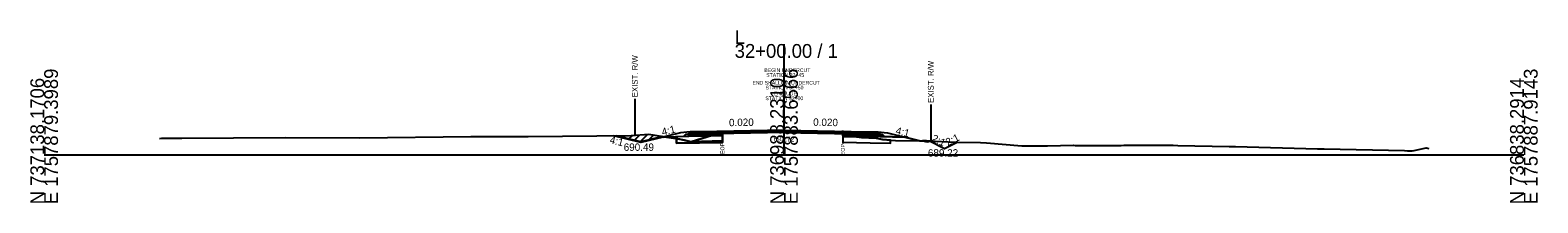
# Model space of a CAD drawing. Extents: x -26 to 4303, y -10 to 9577.
# Drawn here: x 1997.2 to 2302.8, y 1990.3 to 2025.3 of the extents above; entities that cross this region are included whole.
import ezdxf

# ---------------------------------------------------------------- set-up
doc = ezdxf.new("R2010")
doc.units = 0
for name, color, linetype in [('Default', 7, 'Continuous'), ('Exist CMT Pavement', 7, 'Continuous'), ('Old_Level_10', 7, 'Continuous'), ('Old_Level_2', 7, 'Continuous'), ('Pattern 1', 7, 'Continuous'), ('Prop CMT Conc Surface', 7, 'Continuous'), ('Prop CMT Concrete Structures', 7, 'Continuous'), ('Prop CMT Concrete Wall', 7, 'Continuous'), ('Prop CMT Pvmt Course 1', 7, 'Continuous'), ('Prop CMT Pvmt Course 1 CG', 7, 'Continuous'), ('Prop CMT Pvmt Course 2', 7, 'Continuous'), ('Prop CMT Pvmt Course 2 Wedge', 7, 'Continuous'), ('Prop CMT Pvmt Course 3', 7, 'Continuous'), ('Prop CMT Pvmt Surface', 7, 'Continuous'), ('Prop CMT Pvmt Surface Shoulder', 7, 'Continuous'), ('Prop CMT Pvmt Wedge Surface 1', 7, 'Continuous'), ('Prop CMT Pvmt Wedge Surface 2', 7, 'Continuous'), ('Prop CMT Pvmt Wedge Surface 3', 7, 'Continuous'), ('Prop CMT Shld Paved Course 1', 7, 'Continuous'), ('Prop CMT Shld Paved Course 2', 7, 'Continuous'), ('Prop CMT Shld Paved Course 3', 7, 'Continuous'), ('Prop CMT Slope Grass', 7, 'Continuous'), ('Prop CMT Subgrade Earthwork', 7, 'Continuous'), ('Prop Road Sect_ Recs - UC Shallow (Outline)', 7, 'Continuous'), ('Prop Road Sect_ Recs - UC Shallow (Tx)', 7, 'Continuous'), ('Prop Shade Light', 7, 'Continuous'), ('Prop XS DDE Elevations', 7, 'Continuous'), ('Prop XS Ditch Standard Text', 7, 'Continuous'), ('Prop XS Earthwork Shape', 7, 'Continuous'), ('Prop XS Hydro Elevations', 7, 'Continuous'), ('Prop XS SE Text', 7, 'Continuous'), ('Prop XS Shear Point Label', 7, 'Continuous'), ('Prop XS Side Slope Text', 7, 'Continuous'), ('Prop XS Wedging', 7, 'Continuous'), ('Scratch_Level_6', 7, 'Continuous')]:
    doc.layers.add(name, color=color, linetype=linetype)

msp = doc.modelspace()

# ---------------------------------------------------------------- linework, layer by layer
at = {"layer": 'Exist CMT Pavement'}
for points in [[(2150, 2005.03), (2133, 2004.69)], [(2150, 2005.03), (2167, 2004.69)]]:
    msp.add_lwpolyline(points, dxfattribs=at)
at = {"layer": 'Old_Level_10'}
for p, q in [((2179.47, 2002.77), (2177.47, 2002.87)), ((2182.57, 2001.22), (2179.47, 2002.77)), ((2185.24, 2002.56), (2182.57, 2001.22))]:
    msp.add_line(p, q, dxfattribs=at)
at = {"layer": 'Old_Level_2'}
for p, q in [((2150, 2000), (2150, 2022.46)), ((2150, 2000), (2150, 2022.46)), ((2000, 2000), (2150, 2000)), ((2000, 2000), (2150, 2000)), ((2150, 2000), (2300, 2000)), ((2150, 2000), (2300, 2000))]:
    msp.add_line(p, q, dxfattribs=at)
at = {"layer": 'Pattern 1'}
for p, q in [((2116.31, 2003.81), (2116.4, 2003.89)), ((2117.44, 2003.52), (2117.83, 2003.91)), ((2118.57, 2003.24), (2119.27, 2003.94)), ((2119.71, 2002.96), (2120.8, 2004.06)), ((2120.84, 2002.68), (2122.33, 2004.17)), ((2122.61, 2003.04), (2123.61, 2004.04)), ((2124.5, 2003.51), (2124.84, 2003.85)), ((2136.13, 2004.02), (2136.37, 2004.27)), ((2162, 2004.06), (2162.25, 2004.31)), ((2178.58, 2002.74), (2178.69, 2002.85))]:
    msp.add_line(p, q, dxfattribs=at)
for points in [[(2121, 2002.63), (2115.98, 2003.89), (2118.98, 2003.92), (2122.59, 2004.19), (2125.46, 2003.75)], [(2135.52, 2004.01), (2137.5, 2004.05), (2137.5, 2004.61)], [(2161.93, 2004.37), (2161.93, 2004.06), (2162.95, 2004.04), (2162.07, 2004.38)], [(2178.1, 2002.86), (2179, 2002.63), (2179.75, 2002.82), (2178.9, 2002.85)]]:
    msp.add_lwpolyline(points, close=True, dxfattribs=at)
at = {"layer": 'Prop CMT Conc Surface'}
for points in [[(2137.5, 2004.53), (2133, 2004.44)], [(2133, 2004.44), (2133, 2004.23)], [(2133, 2004.23), (2137.5, 2004.32)], [(2137.5, 2004.32), (2137.5, 2004.53)], [(2161.93, 2004.33), (2161.93, 2004.54)], [(2161.93, 2004.54), (2167, 2004.44)], [(2167, 2004.23), (2161.93, 2004.33)], [(2167, 2004.44), (2167, 2004.23)]]:
    msp.add_lwpolyline(points, dxfattribs=at)
at = {"layer": 'Prop CMT Concrete Structures'}
for points in [[(2133, 2004.44), (2133, 2004.69)], [(2137.5, 2004.53), (2133, 2004.44)], [(2150, 2004.9), (2137.5, 2004.65)], [(2137.5, 2004.65), (2137.5, 2004.53)], [(2150, 2004.9), (2161.93, 2004.66)], [(2161.93, 2004.66), (2161.93, 2004.54)], [(2161.93, 2004.54), (2167, 2004.44)], [(2167, 2004.44), (2167, 2004.69)]]:
    msp.add_lwpolyline(points, dxfattribs=at)
at = {"layer": 'Prop CMT Pvmt Course 1'}
for points in [[(2137.5, 2004.32), (2133, 2004.23)], [(2133, 2004.23), (2133, 2003.89)], [(2133, 2003.89), (2137.5, 2003.98)], [(2137.5, 2003.98), (2137.5, 2004.32)], [(2161.93, 2004.33), (2167, 2004.23)], [(2161.93, 2004), (2161.93, 2004.33)], [(2167, 2003.89), (2161.93, 2004)], [(2167, 2004.23), (2167, 2003.89)]]:
    msp.add_lwpolyline(points, dxfattribs=at)
at = {"layer": 'Prop CMT Pvmt Course 2'}
for points in [[(2133, 2004.69), (2131, 2004.65), (2130.74, 2004.39)], [(2130.74, 2004.39), (2133, 2004.44)], [(2133, 2004.44), (2133, 2004.69)], [(2167, 2004.69), (2169, 2004.65), (2169.26, 2004.39)], [(2167, 2004.44), (2167, 2004.69)], [(2169.26, 2004.39), (2167, 2004.44)]]:
    msp.add_lwpolyline(points, dxfattribs=at)
at = {"layer": 'Prop CMT Pvmt Course 2 Wedge'}
for points in [[(2131, 2004.65), (2129, 2004.49), (2121, 2002.49), (2115.41, 2003.88)], [(2169, 2004.65), (2171, 2004.49), (2177.47, 2002.87)]]:
    msp.add_lwpolyline(points, dxfattribs=at)
at = {"layer": 'Prop CMT Pvmt Course 3'}
for points in [[(2133, 2004.44), (2130.74, 2004.39), (2130.53, 2004.18)], [(2130.53, 2004.18), (2133, 2004.23)], [(2133, 2004.23), (2133, 2004.44)], [(2167, 2004.44), (2169.26, 2004.39), (2169.47, 2004.18)], [(2167, 2004.23), (2167, 2004.44)], [(2169.47, 2004.18), (2167, 2004.23)]]:
    msp.add_lwpolyline(points, dxfattribs=at)
at = {"layer": 'Prop CMT Pvmt Surface'}
for points in [[(2150, 2004.78), (2133, 2004.44)], [(2133, 2004.44), (2133, 2004.69)], [(2150, 2004.78), (2167, 2004.44)], [(2167, 2004.44), (2167, 2004.69)]]:
    msp.add_lwpolyline(points, dxfattribs=at)
at = {"layer": 'Prop CMT Pvmt Surface Shoulder'}
for points in [[(2137.51, 2004.61), (2137.55, 2004.62), (2138.11, 2004.63), (2138.27, 2004.64), (2138.62, 2004.64), (2138.77, 2004.65), (2139.27, 2004.64), (2139.48, 2004.64), (2139.86, 2004.64), (2141.98, 2004.65), (2142.29, 2004.65), (2144.48, 2004.7), (2144.72, 2004.69), (2146.98, 2004.68), (2147.02, 2004.67), (2147.51, 2004.7), (2147.84, 2004.7), (2148.07, 2004.71), (2149.47, 2004.73), (2149.73, 2004.72), (2150, 2004.72)], [(2150, 2004.72), (2150.95, 2004.7), (2151.18, 2004.69), (2151.51, 2004.69), (2151.98, 2004.67), (2152.02, 2004.67), (2153.29, 2004.66), (2154.45, 2004.65), (2154.48, 2004.65), (2156.88, 2004.53), (2156.98, 2004.53), (2159.31, 2004.43), (2159.48, 2004.43), (2160.04, 2004.41), (2160.37, 2004.4), (2161.25, 2004.37), (2161.52, 2004.36), (2161.7, 2004.34), (2161.93, 2004.37)]]:
    msp.add_lwpolyline(points, dxfattribs=at)
at = {"layer": 'Prop CMT Pvmt Wedge Surface 1'}
for p, q in [((2133.02, 2003.77), (2125.53, 2003.62)), ((2137.5, 2003.86), (2133.02, 2003.77)), ((2161.93, 2003.87), (2166.98, 2003.77)), ((2166.98, 2003.77), (2174.47, 2003.62))]:
    msp.add_line(p, q, dxfattribs=at)
for points in [[(2137.5, 2003.86), (2137.51, 2004.61)], [(2161.93, 2003.87), (2161.93, 2004.37)]]:
    msp.add_lwpolyline(points, dxfattribs=at)
at = {"layer": 'Prop CMT Pvmt Wedge Surface 2'}
for points in [[(2137.5, 2004.65), (2137.55, 2004.65), (2138.11, 2004.66), (2138.27, 2004.67), (2138.62, 2004.67), (2138.77, 2004.68), (2139.27, 2004.69), (2139.48, 2004.69), (2139.86, 2004.7), (2141.98, 2004.74), (2142.29, 2004.75), (2144.48, 2004.79), (2144.72, 2004.8), (2146.98, 2004.84), (2147.02, 2004.84), (2147.51, 2004.85), (2147.84, 2004.86), (2148.07, 2004.86), (2149.47, 2004.89), (2149.73, 2004.9), (2150, 2004.9)], [(2150, 2004.78), (2149.73, 2004.77), (2149.47, 2004.77), (2148.07, 2004.74), (2147.84, 2004.73), (2147.51, 2004.73), (2147.02, 2004.72), (2146.98, 2004.72), (2145.56, 2004.69), (2144.72, 2004.69), (2144.48, 2004.7), (2142.29, 2004.65), (2141.98, 2004.65), (2139.86, 2004.64), (2139.48, 2004.64), (2139.27, 2004.64), (2138.77, 2004.65), (2138.62, 2004.64), (2138.27, 2004.64), (2138.11, 2004.63), (2137.55, 2004.62), (2137.5, 2004.61)], [(2137.5, 2004.61), (2137.5, 2004.65)], [(2150, 2004.9), (2150, 2004.78)], [(2150, 2004.9), (2150.95, 2004.88), (2151.18, 2004.88), (2151.51, 2004.87), (2151.98, 2004.86), (2152.02, 2004.86), (2153.29, 2004.84), (2154.45, 2004.81), (2154.48, 2004.81), (2156.88, 2004.76), (2156.98, 2004.76), (2159.31, 2004.72), (2159.48, 2004.71), (2160.04, 2004.7), (2160.37, 2004.69), (2161.25, 2004.68), (2161.52, 2004.67), (2161.7, 2004.67), (2161.93, 2004.66)], [(2161.93, 2004.54), (2161.7, 2004.54), (2161.52, 2004.55), (2161.25, 2004.55), (2160.37, 2004.57), (2160.04, 2004.58), (2159.48, 2004.59), (2159.31, 2004.59), (2156.98, 2004.64), (2156.88, 2004.64), (2154.48, 2004.69), (2154.45, 2004.69), (2153.29, 2004.71), (2152.02, 2004.74), (2151.98, 2004.74), (2151.51, 2004.75), (2151.18, 2004.75), (2150.95, 2004.76), (2150, 2004.78)], [(2161.93, 2004.66), (2161.93, 2004.54)]]:
    msp.add_lwpolyline(points, dxfattribs=at)
at = {"layer": 'Prop CMT Pvmt Wedge Surface 3'}
for points in [[(2150, 2004.72), (2149.73, 2004.72), (2149.47, 2004.73), (2148.07, 2004.71), (2147.84, 2004.7), (2147.51, 2004.7), (2147.02, 2004.67), (2146.98, 2004.68), (2145.56, 2004.69)], [(2145.56, 2004.69), (2146.98, 2004.72)], [(2146.98, 2004.72), (2147.02, 2004.72), (2147.51, 2004.73), (2147.84, 2004.73), (2148.07, 2004.74), (2149.47, 2004.77), (2149.73, 2004.77), (2150, 2004.78)], [(2150, 2004.78), (2150, 2004.72)], [(2150, 2004.78), (2150.95, 2004.76), (2151.18, 2004.75), (2151.51, 2004.75), (2151.98, 2004.74), (2152.02, 2004.74), (2153.29, 2004.71), (2154.45, 2004.69), (2154.48, 2004.69), (2156.88, 2004.64), (2156.98, 2004.64), (2159.31, 2004.59), (2159.48, 2004.59), (2160.04, 2004.58), (2160.37, 2004.57), (2161.25, 2004.55), (2161.52, 2004.55), (2161.7, 2004.54), (2161.93, 2004.54)], [(2161.93, 2004.37), (2161.7, 2004.34), (2161.52, 2004.36), (2161.25, 2004.37), (2160.37, 2004.4), (2160.04, 2004.41), (2159.48, 2004.43), (2159.31, 2004.43), (2156.98, 2004.53), (2156.88, 2004.53), (2154.48, 2004.65), (2154.45, 2004.65), (2153.29, 2004.66), (2152.02, 2004.67), (2151.98, 2004.67), (2151.51, 2004.69), (2151.18, 2004.69), (2150.95, 2004.7), (2150, 2004.72)], [(2161.93, 2004.54), (2161.93, 2004.37)]]:
    msp.add_lwpolyline(points, dxfattribs=at)
at = {"layer": 'Prop CMT Shld Paved Course 1'}
for points in [[(2133, 2004.23), (2133, 2004.69)], [(2150, 2004.57), (2133, 2004.23)], [(2150, 2004.57), (2167, 2004.23)], [(2167, 2004.23), (2167, 2004.69)]]:
    msp.add_lwpolyline(points, dxfattribs=at)
at = {"layer": 'Prop CMT Shld Paved Course 2'}
for points in [[(2133, 2004.69), (2131, 2004.65)], [(2167, 2004.69), (2169, 2004.65)]]:
    msp.add_lwpolyline(points, dxfattribs=at)
at = {"layer": 'Prop CMT Shld Paved Course 3'}
for points in [[(2150, 2005.03), (2133, 2004.69)], [(2133, 2004.69), (2133, 2004.44)], [(2133, 2004.44), (2137.5, 2004.53)], [(2137.5, 2004.65), (2150, 2004.9)], [(2137.5, 2004.53), (2137.5, 2004.65)], [(2150, 2004.78), (2150, 2005.03)], [(2150, 2005.03), (2167, 2004.69)], [(2150, 2004.9), (2150, 2004.78), (2150, 2004.78)], [(2161.93, 2004.66), (2150, 2004.9)], [(2161.93, 2004.54), (2161.93, 2004.66)], [(2167, 2004.44), (2161.93, 2004.54)], [(2167, 2004.69), (2167, 2004.44)]]:
    msp.add_lwpolyline(points, dxfattribs=at)
at = {"layer": 'Prop CMT Slope Grass'}
msp.add_lwpolyline([(2023.35, 2003.33), (2023.84, 2003.4), (2027.88, 2003.38), (2048.86, 2003.56), (2063.97, 2003.45), (2086.49, 2003.75), (2094.1, 2003.7), (2098.13, 2003.72), (2118.98, 2003.92), (2122.59, 2004.19), (2128.94, 2003.21), (2131.17, 2002.67), (2132.52, 2003.11), (2137.55, 2004.62), (2138.27, 2004.64), (2138.77, 2004.65), (2139.48, 2004.64), (2139.86, 2004.64), (2141.98, 2004.65), (2142.29, 2004.65), (2144.72, 2004.69), (2147.02, 2004.67), (2147.51, 2004.7), (2148.07, 2004.71), (2149.73, 2004.72), (2151.18, 2004.69), (2151.51, 2004.69), (2152.02, 2004.67), (2153.29, 2004.66), (2154.48, 2004.65), (2156.98, 2004.53), (2159.48, 2004.43), (2160.04, 2004.41), (2160.37, 2004.4), (2161.25, 2004.37), (2161.7, 2004.34), (2162.07, 2004.38), (2163.69, 2003.75), (2164.7, 2003.69), (2165.7, 2003.53), (2168.67, 2003.39), (2169.98, 2003.11), (2172.62, 2002.93), (2179.38, 2002.84), (2184.59, 2002.56), (2189.81, 2002.52), (2191.06, 2002.47), (2198.19, 2001.83), (2203.39, 2001.87), (2208.69, 2001.95), (2209.06, 2001.94), (2218.34, 2001.94), (2218.91, 2001.95), (2228.88, 2002), (2229.87, 2001.94), (2240.25, 2001.72), (2241.57, 2001.71), (2258.18, 2001.25), (2258.6, 2001.21), (2259.53, 2001.22), (2275.83, 2000.87), (2276.42, 2000.86), (2277.07, 2000.86), (2277.39, 2000.86), (2277.74, 2000.87), (2280.2, 2001.41), (2280.72, 2001.33)], dxfattribs=at)
at = {"layer": 'Prop CMT Subgrade Earthwork'}
for points in [[(2133, 2004.23), (2130.53, 2004.18), (2130.03, 2004.17), (2129.69, 2003.83)], [(2129.69, 2003.83), (2133, 2003.89)], [(2133, 2003.89), (2133, 2004.23)], [(2167, 2004.23), (2169.47, 2004.18), (2169.97, 2004.17), (2170.31, 2003.83)], [(2167, 2003.89), (2167, 2004.23)], [(2170.31, 2003.83), (2167, 2003.89)]]:
    msp.add_lwpolyline(points, dxfattribs=at)
at = {"layer": 'Prop Road Sect_ Recs - UC Shallow (Outline)'}
for points in [[(2137.5, 2002.55), (2128.21, 2002.36), (2128.21, 2003.32), (2129.17, 2003.15), (2131.17, 2002.67), (2135.52, 2004.01), (2137.5, 2004.05)], [(2161.93, 2002.56), (2167.49, 2002.45), (2171.59, 2002.37), (2171.59, 2003), (2169.98, 2003.11), (2168.67, 2003.39), (2165.7, 2003.53), (2164.63, 2003.7), (2163.69, 2003.75), (2162.95, 2004.04), (2161.93, 2004.06)]]:
    msp.add_lwpolyline(points, close=True, dxfattribs=at)
at = {"layer": 'Prop Shade Light'}
for p, q in [((2131.17, 2002.67), (2129.83, 2003)), ((2135.52, 2004.01), (2131.17, 2002.67)), ((2131.17, 2002.67), (2137.5, 2002.88)), ((2137.5, 2002.88), (2131.17, 2002.67)), ((2137.5, 2002.88), (2137.5, 2004.05)), ((2161.93, 2004.06), (2161.93, 2003.69)), ((2162, 2004.06), (2161.93, 2004.06)), ((2163.7, 2003.75), (2161.93, 2003.69)), ((2161.93, 2003.69), (2163.7, 2003.75)), ((2161.93, 2003.69), (2161.93, 2002.56)), ((2161.93, 2002.56), (2167.49, 2002.45)), ((2162.95, 2004.04), (2162, 2004.06))]:
    msp.add_line(p, q, dxfattribs=at)
for points in [[(2129.83, 2003), (2128.52, 2003.27), (2128.21, 2003.32)], [(2128.21, 2003.32), (2128.21, 2002.83), (2128.21, 2002.36)], [(2128.21, 2002.36), (2137.5, 2002.55), (2137.5, 2002.88)], [(2137.5, 2004.05), (2136.13, 2004.02), (2135.52, 2004.01)], [(2163.7, 2003.75), (2162.95, 2004.04), (2162.95, 2004.04)], [(2164.63, 2003.7), (2164.63, 2003.7), (2163.7, 2003.75)], [(2169.98, 2003.11), (2168.67, 2003.39), (2165.7, 2003.53), (2164.63, 2003.7)], [(2167.49, 2002.45), (2171.59, 2002.37), (2171.59, 2003)], [(2171.59, 2003), (2171.59, 2003), (2169.98, 2003.11)]]:
    msp.add_lwpolyline(points, dxfattribs=at)
at = {"layer": 'Prop XS DDE Elevations'}
for points in [[(2121, 2002.49), (2115.41, 2003.88), (2118.98, 2003.92), (2122.59, 2004.19), (2125.82, 2003.69), (2125.53, 2003.62)], [(2125.82, 2003.69), (2126.2, 2003.63), (2125.53, 2003.62)], [(2132.52, 2003.11), (2134.84, 2003.81), (2133.02, 2003.77), (2126.2, 2003.63), (2128.94, 2003.21), (2131.17, 2002.67)], [(2134.84, 2003.81), (2137.51, 2004.61), (2137.5, 2003.86)], [(2137.55, 2004.62), (2138.11, 2004.63), (2138.27, 2004.64)], [(2138.62, 2004.64), (2138.77, 2004.65), (2138.27, 2004.64)], [(2138.77, 2004.65), (2139.27, 2004.64), (2139.48, 2004.64)], [(2142.29, 2004.65), (2144.72, 2004.69), (2144.48, 2004.7)], [(2144.72, 2004.69), (2146.98, 2004.68), (2147.02, 2004.67)], [(2147.84, 2004.7), (2148.07, 2004.71), (2147.51, 2004.7)], [(2148.07, 2004.71), (2149.73, 2004.72), (2149.47, 2004.73)], [(2150.95, 2004.7), (2151.18, 2004.69), (2149.73, 2004.72), (2150, 2004.72)], [(2151.98, 2004.67), (2152.02, 2004.67), (2151.51, 2004.69)], [(2156.98, 2004.53), (2159.48, 2004.43), (2159.31, 2004.43)], [(2161.52, 2004.36), (2161.7, 2004.34), (2161.25, 2004.37)], [(2161.93, 2004.37), (2162.07, 2004.38), (2163.47, 2003.84), (2161.93, 2003.87)], [(2172.62, 2002.93), (2177.47, 2002.87), (2174.47, 2003.62), (2166.98, 2003.77), (2163.47, 2003.84), (2163.69, 2003.75), (2164.7, 2003.69), (2165.7, 2003.53), (2168.67, 2003.39), (2169.98, 2003.11)]]:
    msp.add_lwpolyline(points, close=True, dxfattribs=at)
at = {"layer": 'Prop XS Ditch Standard Text'}
for p, q in [((2119.76, 2011.38), (2119.76, 2003.98)), ((2179.76, 2010.22), (2179.76, 2002.82)), ((2137.5, 2004.61), (2137.5, 2002.56)), ((2161.93, 2004.37), (2161.93, 2002.32))]:
    msp.add_line(p, q, dxfattribs=at)
at = {"layer": 'Prop XS Earthwork Shape'}
msp.add_lwpolyline([(2185.2, 2002.56), (2182.55, 2001.23), (2179.47, 2002.77), (2177.47, 2002.87), (2179.38, 2002.84), (2184.59, 2002.56)], close=True, dxfattribs=at)
at = {"layer": 'Prop XS Wedging'}
for p, q in [((2137.5, 2004.61), (2137.5, 2004.86)), ((2137.51, 2004.65), (2137.51, 2004.61)), ((2161.93, 2004.37), (2161.93, 2004.97)), ((2161.93, 2004.37), (2161.93, 2004.66))]:
    msp.add_line(p, q, dxfattribs=at)
for points in [[(2150, 2004.9), (2133, 2004.56)], [(2150, 2004.9), (2150, 2004.9), (2137.51, 2004.65)], [(2137.51, 2004.61), (2137.55, 2004.62), (2138.27, 2004.64), (2138.77, 2004.65), (2139.48, 2004.64), (2139.86, 2004.64), (2141.98, 2004.65), (2142.29, 2004.65), (2144.72, 2004.69), (2147.02, 2004.67), (2147.51, 2004.7), (2148.07, 2004.71), (2149.73, 2004.72), (2151.18, 2004.69), (2151.51, 2004.69), (2152.02, 2004.67), (2153.29, 2004.66), (2154.48, 2004.65), (2156.98, 2004.53), (2159.48, 2004.43), (2160.04, 2004.41), (2160.37, 2004.4), (2161.25, 2004.37), (2161.7, 2004.34), (2161.93, 2004.37)], [(2137.51, 2004.61), (2137.51, 2004.61)], [(2150, 2004.9), (2167, 2004.56)], [(2161.93, 2004.66), (2150, 2004.9), (2150, 2004.9)], [(2161.93, 2004.37), (2161.93, 2004.37)]]:
    msp.add_lwpolyline(points, dxfattribs=at)

# ---------------------------------------------------------------- texts
at = {"layer": 'Default'}
msp.add_text('-', height=0.0001, dxfattribs=at).set_placement((2000, 2000))
at = {"layer": 'Old_Level_2'}
for s, p in [('L', (2140, 2022.46)), ('L', (2140, 2022.46)), ('32+00.00 / 1', (2140, 2019.66)), ('32+00.00 / 1', (2140, 2019.66))]:
    msp.add_text(s, height=2.8, dxfattribs=at).set_placement(p)
for s, p in [('N 737138.1706', (2000, 1990)), ('N 737138.1706', (2000, 1990)), ('E 1757879.3989', (2002.8, 1990)), ('E 1757879.3989', (2002.8, 1990)), ('N 736988.2310', (2150, 1990)), ('N 736988.2310', (2150, 1990)), ('E 1757883.6566', (2152.8, 1990)), ('E 1757883.6566', (2152.8, 1990)), ('N 736838.2914', (2300, 1990)), ('N 736838.2914', (2300, 1990)), ('E 1757887.9143', (2302.8, 1990)), ('E 1757887.9143', (2302.8, 1990))]:
    msp.add_text(s, height=2.8, rotation=90, dxfattribs=at).set_placement(p)
at = {"layer": 'Prop CMT Concrete Wall'}
for rotation, p in [(334.1383, (2179.79, 2002.88)), (25.8617, (2183.22, 2001.8))]:
    msp.add_text('2:1', height=1.5, rotation=rotation, dxfattribs=at).set_placement(p)
msp.add_text('689.22', height=1.5, dxfattribs=at).set_placement((2179.18, 1999.66))
at = {"layer": 'Prop CMT Pvmt Course 1 CG'}
msp.add_text('692.72', height=1, dxfattribs=at).set_placement((2147.89, 2002.72))
at = {"layer": 'Prop Road Sect_ Recs - UC Shallow (Tx)'}
for s, p in [('END SHALLOW UNDERCUT', (2143.61, 2014.24)), ('STATION 32+50', (2146.26, 2013.26))]:
    msp.add_text(s, height=0.75, dxfattribs=at).set_placement(p)
at = {"layer": 'Prop XS Ditch Standard Text'}
for s, height, p in [('EXIST. R/W', 1.181, (2120.35, 2011.68)), ('EXIST. R/W', 1.181, (2180.35, 2010.53)), ('EOP', 0.787, (2137.9, 2000.16)), ('EOP', 0.787, (2162.33, 1999.92))]:
    msp.add_text(s, height=height, rotation=90, dxfattribs=at).set_placement(p)
at = {"layer": 'Prop XS Hydro Elevations'}
msp.add_text('690.49', height=1.5, dxfattribs=at).set_placement((2117.5, 2000.83))
at = {"layer": 'Prop XS SE Text'}
for rotation, p in [(1.1458, (2138.86, 2005.8)), (358.8542, (2155.9, 2005.91))]:
    msp.add_text('0.020', height=1.5, rotation=rotation, dxfattribs=at).set_placement(p)
at = {"layer": 'Prop XS Shear Point Label'}
for s, p in [('BEGIN UNDERCUT', (2146.02, 2016.79)), ('STATION 32+45', (2146.4, 2015.81))]:
    msp.add_text(s, height=0.75, dxfattribs=at).set_placement(p)
at = {"layer": 'Prop XS Side Slope Text'}
for rotation, p in [(14.0362, (2125.4, 2003.89)), (345.9638, (2172.54, 2004.27)), (345.9638, (2114.55, 2002.41))]:
    msp.add_text('4:1', height=1.5, rotation=rotation, dxfattribs=at).set_placement(p)
at = {"layer": 'Scratch_Level_6'}
for s, p in [('STATION 32+00', (2146.22, 2011.09)), ('END UUE', (2147.95, 2012.07))]:
    msp.add_text(s, height=0.75, dxfattribs=at).set_placement(p)

doc.saveas('drawing.dxf')
